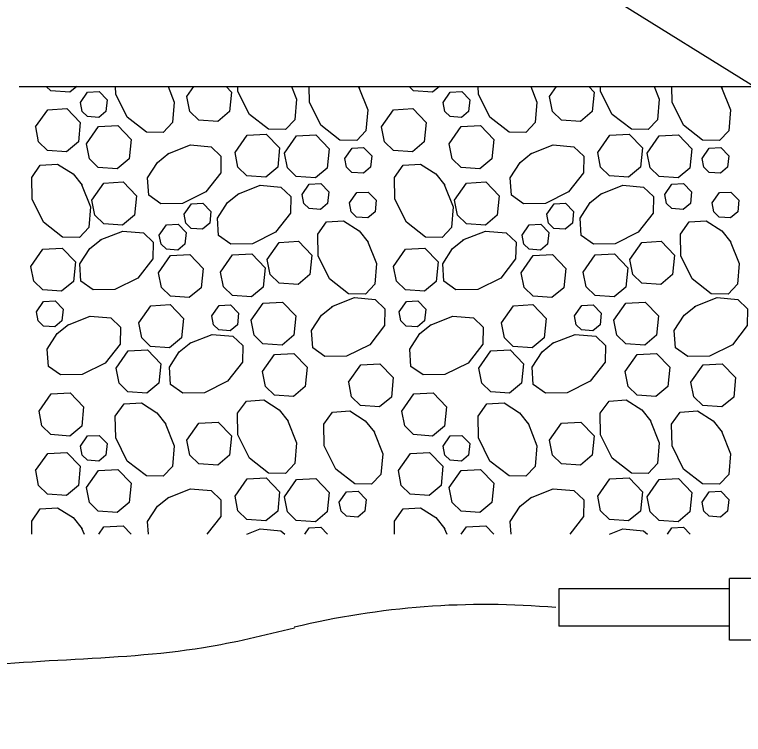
# Model space of a CAD drawing. Extents: x 99968 to 128667, y 90163 to 102182.
# Drawn here: x 121883.4 to 121988.6, y 98258.3 to 98362.1 of the extents above; entities that cross this region are included whole.
import ezdxf

# ---------------------------------------------------------------- set-up
doc = ezdxf.new("R2010")
doc.units = 0
doc.layers.add('RD Standard Plans Active', color=7, linetype='Continuous')

msp = doc.modelspace()

# ---------------------------------------------------------------- linework, layer by layer
at = {"layer": 'RD Standard Plans Active'}
for p, q in [((122032.97, 98325.02), (121818.04, 98458.87)), ((121884.09, 98351.73), (122313.7, 98351.73)), ((121986.56, 98271.91), (121986.56, 98280.84)), ((121994.81, 98280.84), (121986.56, 98280.84)), ((121986.56, 98279.34), (121961.94, 98279.34)), ((121961.94, 98279.34), (121961.94, 98273.97)), ((121986.56, 98273.97), (121961.94, 98273.97)), ((121994.81, 98271.91), (121986.56, 98271.91))]:
    msp.add_line(p, q, dxfattribs=at)
for points in [[(121892.39, 98351.73), (121891.41, 98350.92), (121888.66, 98351.1), (121888.01, 98351.73)], [(121892.92, 98349.45), (121893.96, 98350.93), (121895.62, 98351.02), (121896.78, 98349.82), (121896.61, 98348.15), (121895.59, 98347.29), (121893.94, 98347.41), (121893.16, 98348.16), (121892.92, 98349.45)], [(121905.57, 98351.73), (121906.46, 98349.51), (121906.2, 98346.54), (121904.86, 98345.11), (121902.44, 98345.16), (121899.69, 98347.31), (121898.03, 98350.63), (121898.01, 98351.73)], [(121908.29, 98350.3), (121909.29, 98351.73)], [(121913.95, 98351.73), (121914.72, 98350.93), (121914.44, 98348.14), (121912.73, 98346.71), (121910, 98346.91), (121908.71, 98348.16), (121908.29, 98350.3)], [(121923.39, 98351.73), (121924.1, 98349.94), (121923.84, 98346.95), (121922.49, 98345.53), (121920.07, 98345.58), (121917.32, 98347.73), (121915.65, 98351.05), (121915.64, 98351.73)], [(121933.1, 98351.6), (121934.37, 98348.37), (121934.12, 98345.37), (121932.78, 98343.96), (121930.35, 98344.01), (121927.6, 98346.16), (121925.95, 98349.48), (121925.9, 98351.73)], [(121932.97, 98351.73), (121933.17, 98351.47)], [(121944.71, 98351.73), (121943.72, 98350.92), (121940.98, 98351.1), (121940.34, 98351.73)], [(121945.24, 98349.45), (121946.28, 98350.93), (121947.94, 98351.02), (121949.1, 98349.82), (121948.93, 98348.15), (121947.91, 98347.29), (121946.26, 98347.41), (121945.49, 98348.16), (121945.24, 98349.45)], [(121957.9, 98351.73), (121958.78, 98349.51), (121958.52, 98346.54), (121957.18, 98345.11), (121954.76, 98345.16), (121952, 98347.31), (121950.35, 98350.63), (121950.32, 98351.73)], [(121960.61, 98350.3), (121961.6, 98351.73)], [(121966.27, 98351.73), (121967.04, 98350.93), (121966.76, 98348.14), (121965.05, 98346.71), (121962.32, 98346.91), (121961.03, 98348.16), (121960.61, 98350.3)], [(121975.71, 98351.73), (121976.41, 98349.94), (121976.16, 98346.95), (121974.81, 98345.53), (121972.4, 98345.58), (121969.64, 98347.73), (121967.97, 98351.05), (121967.96, 98351.73)], [(121985.42, 98351.6), (121986.7, 98348.37), (121986.44, 98345.37), (121985.09, 98343.96), (121982.67, 98344.01), (121979.92, 98346.16), (121978.27, 98349.48), (121978.22, 98351.73)], [(121985.28, 98351.73), (121985.49, 98351.47)], [(121886.47, 98345.93), (121888.21, 98348.39), (121890.97, 98348.56), (121892.9, 98346.56), (121892.63, 98343.76), (121890.91, 98342.35), (121888.18, 98342.53), (121886.89, 98343.78), (121886.48, 98345.93)], [(121936.37, 98345.93), (121938.11, 98348.39), (121940.87, 98348.56), (121942.8, 98346.56), (121942.53, 98343.76), (121940.81, 98342.35), (121938.08, 98342.53), (121936.78, 98343.78), (121936.38, 98345.93)], [(121893.8, 98343.48), (121895.55, 98345.96), (121898.31, 98346.11), (121900.23, 98344.12), (121899.96, 98341.31), (121898.25, 98339.89), (121895.51, 98340.09), (121894.22, 98341.33), (121893.8, 98343.48)], [(121946.12, 98343.48), (121947.86, 98345.96), (121950.62, 98346.11), (121952.55, 98344.12), (121952.27, 98341.31), (121950.56, 98339.89), (121947.83, 98340.09), (121946.54, 98341.33), (121946.12, 98343.48)], [(121915.23, 98342.25), (121916.97, 98344.73), (121919.74, 98344.89), (121921.66, 98342.89), (121921.39, 98340.1), (121919.67, 98338.67), (121916.93, 98338.87), (121915.65, 98340.11), (121915.23, 98342.25)], [(121922.37, 98342.15), (121924.1, 98344.62), (121926.88, 98344.78), (121928.81, 98342.78), (121928.53, 98339.99), (121926.82, 98338.57), (121924.07, 98338.76), (121922.79, 98340.01), (121922.37, 98342.15)], [(121967.56, 98342.25), (121969.29, 98344.73), (121972.06, 98344.89), (121973.99, 98342.89), (121973.7, 98340.1), (121972, 98338.67), (121969.25, 98338.87), (121967.97, 98340.11), (121967.56, 98342.25)], [(121974.7, 98342.15), (121976.43, 98344.62), (121979.2, 98344.78), (121981.13, 98342.78), (121980.84, 98339.99), (121979.14, 98338.57), (121976.39, 98338.76), (121975.11, 98340.01), (121974.7, 98342.15)], [(121905.56, 98342.03), (121908.8, 98343.32), (121911.78, 98343.06), (121913.2, 98341.72), (121913.16, 98339.3), (121911.01, 98336.55), (121907.67, 98334.88), (121904.55, 98334.83), (121902.78, 98336.08), (121902.62, 98338.58), (121904.05, 98340.8), (121905.68, 98342.12)], [(121931.07, 98341.39), (121932.12, 98342.87), (121933.77, 98342.97), (121934.94, 98341.77), (121934.77, 98340.1), (121933.74, 98339.24), (121932.1, 98339.35), (121931.32, 98340.11), (121931.07, 98341.39)], [(121957.87, 98342.03), (121961.12, 98343.32), (121964.1, 98343.06), (121965.52, 98341.72), (121965.48, 98339.3), (121963.33, 98336.55), (121960, 98334.88), (121956.86, 98334.83), (121955.1, 98336.08), (121954.94, 98338.58), (121956.37, 98340.8), (121958.01, 98342.12)], [(121982.59, 98341.39), (121983.63, 98342.87), (121985.28, 98342.97), (121986.45, 98341.77), (121986.27, 98340.1), (121985.25, 98339.24), (121983.61, 98339.35), (121982.84, 98340.11), (121982.59, 98341.39)], [(121893.1, 98337.64), (121894.38, 98334.39), (121894.13, 98331.42), (121892.78, 98330), (121890.36, 98330.05), (121887.62, 98332.2), (121885.95, 98335.52), (121885.9, 98338.65), (121887.14, 98340.42), (121889.64, 98340.57), (121891.88, 98339.15), (121893.19, 98337.51)], [(121945.42, 98337.64), (121946.7, 98334.39), (121946.46, 98331.42), (121945.1, 98330), (121942.68, 98330.05), (121939.94, 98332.2), (121938.27, 98335.52), (121938.21, 98338.65), (121939.47, 98340.42), (121941.96, 98340.57), (121944.2, 98339.15), (121945.51, 98337.51)], [(121894.58, 98335.36), (121896.31, 98337.82), (121899.08, 98337.99), (121901.01, 98335.98), (121900.73, 98333.19), (121899.02, 98331.77), (121896.29, 98331.97), (121895, 98333.21), (121894.58, 98335.36)], [(121915.62, 98336.23), (121918.87, 98337.52), (121921.85, 98337.26), (121923.27, 98335.91), (121923.23, 98333.49), (121921.07, 98330.75), (121917.75, 98329.08), (121914.62, 98329.03), (121912.86, 98330.29), (121912.69, 98332.78), (121914.12, 98335.01), (121915.76, 98336.32)], [(121924.89, 98336.18), (121925.94, 98337.66), (121927.6, 98337.76), (121928.75, 98336.57), (121928.59, 98334.88), (121927.56, 98334.03), (121925.93, 98334.15), (121925.15, 98334.9), (121924.89, 98336.18)], [(121946.89, 98335.36), (121948.63, 98337.82), (121951.4, 98337.99), (121953.32, 98335.98), (121953.05, 98333.19), (121951.34, 98331.77), (121948.61, 98331.97), (121947.31, 98333.21), (121946.89, 98335.36)], [(121967.94, 98336.23), (121971.19, 98337.52), (121974.16, 98337.26), (121975.59, 98335.91), (121975.54, 98333.49), (121973.39, 98330.75), (121970.07, 98329.08), (121966.94, 98329.03), (121965.18, 98330.29), (121965.01, 98332.78), (121966.44, 98335.01), (121968.08, 98336.32)], [(121977.21, 98336.18), (121978.25, 98337.66), (121979.92, 98337.76), (121981.07, 98336.57), (121980.91, 98334.88), (121979.88, 98334.03), (121978.24, 98334.15), (121977.47, 98334.9), (121977.21, 98336.18)], [(121931.73, 98334.96), (121932.78, 98336.45), (121934.43, 98336.53), (121935.59, 98335.34), (121935.42, 98333.66), (121934.4, 98332.8), (121932.75, 98332.93), (121931.98, 98333.67), (121931.73, 98334.96)], [(121984.05, 98334.96), (121985.09, 98336.45), (121986.75, 98336.53), (121987.91, 98335.34), (121987.74, 98333.66), (121986.72, 98332.8), (121985.07, 98332.93), (121984.3, 98333.67), (121984.05, 98334.96)], [(121907.89, 98333.34), (121908.94, 98334.81), (121910.59, 98334.91), (121911.75, 98333.72), (121911.58, 98332.04), (121910.56, 98331.18), (121908.91, 98331.3), (121908.13, 98332.05), (121907.89, 98333.34)], [(121960.21, 98333.34), (121961.25, 98334.81), (121962.91, 98334.91), (121964.07, 98333.72), (121963.9, 98332.04), (121962.87, 98331.18), (121961.23, 98331.3), (121960.46, 98332.05), (121960.21, 98333.34)], [(121934.36, 98329.46), (121935.64, 98326.21), (121935.38, 98323.23), (121934.03, 98321.81), (121931.61, 98321.85), (121928.86, 98324.01), (121927.21, 98327.33), (121927.15, 98330.47), (121928.4, 98332.23), (121930.89, 98332.4), (121933.13, 98330.96), (121934.43, 98329.33)], [(121986.67, 98329.46), (121987.95, 98326.21), (121987.69, 98323.23), (121986.35, 98321.81), (121983.93, 98321.85), (121981.18, 98324.01), (121979.52, 98327.33), (121979.47, 98330.47), (121980.72, 98332.23), (121983.21, 98332.4), (121985.45, 98330.96), (121986.75, 98329.33)], [(121895.79, 98329.62), (121899.04, 98330.91), (121902.02, 98330.65), (121903.44, 98329.31), (121903.38, 98326.89), (121901.23, 98324.13), (121897.91, 98322.47), (121894.78, 98322.42), (121893.01, 98323.67), (121892.85, 98326.17), (121894.29, 98328.39), (121895.92, 98329.7)], [(121904.31, 98330.33), (121905.35, 98331.8), (121907.02, 98331.9), (121908.17, 98330.71), (121908, 98329.03), (121906.98, 98328.17), (121905.33, 98328.29), (121904.57, 98329.04), (121904.31, 98330.33)], [(121948.11, 98329.62), (121951.36, 98330.91), (121954.34, 98330.65), (121955.76, 98329.31), (121955.7, 98326.89), (121953.55, 98324.13), (121950.23, 98322.47), (121947.1, 98322.42), (121945.34, 98323.67), (121945.18, 98326.17), (121946.61, 98328.39), (121948.24, 98329.7)], [(121956.63, 98330.33), (121957.67, 98331.8), (121959.34, 98331.9), (121960.49, 98330.71), (121960.32, 98329.03), (121959.29, 98328.17), (121957.65, 98328.29), (121956.89, 98329.04), (121956.63, 98330.33)], [(121919.88, 98326.81), (121921.61, 98329.28), (121924.38, 98329.44), (121926.31, 98327.44), (121926.03, 98324.64), (121924.32, 98323.22), (121921.58, 98323.41), (121920.3, 98324.67), (121919.88, 98326.81)], [(121972.2, 98326.81), (121973.93, 98329.28), (121976.71, 98329.44), (121978.63, 98327.44), (121978.35, 98324.64), (121976.64, 98323.22), (121973.9, 98323.41), (121972.62, 98324.67), (121972.2, 98326.81)], [(121885.78, 98325.81), (121887.52, 98328.29), (121890.29, 98328.45), (121892.21, 98326.45), (121891.93, 98323.65), (121890.22, 98322.22), (121887.49, 98322.43), (121886.2, 98323.67), (121885.78, 98325.81)], [(121938.1, 98325.81), (121939.84, 98328.29), (121942.6, 98328.45), (121944.53, 98326.45), (121944.25, 98323.65), (121942.54, 98322.22), (121939.81, 98322.43), (121938.51, 98323.67), (121938.1, 98325.81)], [(121904.19, 98324.9), (121905.93, 98327.38), (121908.69, 98327.52), (121910.62, 98325.53), (121910.35, 98322.74), (121908.63, 98321.31), (121905.9, 98321.51), (121904.61, 98322.75), (121904.2, 98324.9)], [(121913.15, 98325), (121914.88, 98327.47), (121917.66, 98327.63), (121919.58, 98325.63), (121919.3, 98322.84), (121917.59, 98321.41), (121914.86, 98321.61), (121913.57, 98322.85), (121913.15, 98325)], [(121956.51, 98324.9), (121958.25, 98327.38), (121961.02, 98327.52), (121962.94, 98325.53), (121962.67, 98322.74), (121960.95, 98321.31), (121958.22, 98321.51), (121956.93, 98322.75), (121956.52, 98324.9)], [(121965.47, 98325), (121967.2, 98327.47), (121969.97, 98327.63), (121971.9, 98325.63), (121971.62, 98322.84), (121969.91, 98321.41), (121967.17, 98321.61), (121965.89, 98322.85), (121965.47, 98325)], [(121886.58, 98319.27), (121887.62, 98320.74), (121889.27, 98320.84), (121890.44, 98319.64), (121890.26, 98317.96), (121889.24, 98317.1), (121887.6, 98317.22), (121886.82, 98317.98), (121886.58, 98319.27)], [(121917.57, 98318.05), (121919.3, 98320.52), (121922.07, 98320.67), (121924, 98318.68), (121923.72, 98315.88), (121922.01, 98314.46), (121919.26, 98314.65), (121917.99, 98315.91), (121917.57, 98318.05)], [(121929.21, 98320.03), (121932.45, 98321.31), (121935.43, 98321.05), (121936.85, 98319.71), (121936.81, 98317.28), (121934.66, 98314.53), (121931.33, 98312.88), (121928.2, 98312.82), (121926.44, 98314.07), (121926.27, 98316.56), (121927.7, 98318.8), (121929.33, 98320.1)], [(121938.89, 98319.27), (121939.94, 98320.74), (121941.59, 98320.84), (121942.75, 98319.64), (121942.58, 98317.96), (121941.56, 98317.1), (121939.92, 98317.22), (121939.14, 98317.98), (121938.89, 98319.27)], [(121969.89, 98318.05), (121971.62, 98320.52), (121974.39, 98320.67), (121976.32, 98318.68), (121976.04, 98315.88), (121974.33, 98314.46), (121971.59, 98314.65), (121970.31, 98315.91), (121969.89, 98318.05)], [(121981.52, 98320.03), (121984.77, 98321.31), (121987.75, 98321.05), (121989.17, 98319.71), (121989.12, 98317.28), (121986.97, 98314.53), (121983.65, 98312.88), (121980.53, 98312.82), (121978.76, 98314.07), (121978.59, 98316.56), (121980.02, 98318.8), (121981.65, 98320.1)], [(121901.35, 98317.67), (121903.08, 98320.14), (121905.86, 98320.3), (121907.78, 98318.31), (121907.5, 98315.51), (121905.79, 98314.08), (121903.05, 98314.28), (121901.77, 98315.53), (121901.35, 98317.67)], [(121911.88, 98318.69), (121912.92, 98320.17), (121914.58, 98320.26), (121915.74, 98319.07), (121915.57, 98317.39), (121914.55, 98316.53), (121912.9, 98316.65), (121912.13, 98317.4), (121911.88, 98318.69)], [(121953.67, 98317.67), (121955.4, 98320.14), (121958.18, 98320.3), (121960.1, 98318.31), (121959.82, 98315.51), (121958.11, 98314.08), (121955.37, 98314.28), (121954.09, 98315.53), (121953.67, 98317.67)], [(121964.2, 98318.69), (121965.24, 98320.17), (121966.9, 98320.26), (121968.06, 98319.07), (121967.89, 98317.39), (121966.86, 98316.53), (121965.22, 98316.65), (121964.45, 98317.4), (121964.2, 98318.69)], [(121891.07, 98317.36), (121894.32, 98318.64), (121897.3, 98318.39), (121898.72, 98317.03), (121898.67, 98314.62), (121896.52, 98311.87), (121893.19, 98310.21), (121890.06, 98310.16), (121888.3, 98311.4), (121888.13, 98313.9), (121889.57, 98316.13), (121891.2, 98317.45)], [(121943.39, 98317.36), (121946.63, 98318.64), (121949.62, 98318.39), (121951.03, 98317.03), (121950.99, 98314.62), (121948.84, 98311.87), (121945.51, 98310.21), (121942.38, 98310.16), (121940.61, 98311.4), (121940.45, 98313.9), (121941.88, 98316.13), (121943.52, 98317.45)], [(121908.71, 98314.74), (121911.95, 98316.01), (121914.93, 98315.76), (121916.35, 98314.41), (121916.3, 98311.99), (121914.15, 98309.25), (121910.83, 98307.58), (121907.7, 98307.53), (121905.93, 98308.78), (121905.76, 98311.27), (121907.19, 98313.51), (121908.84, 98314.82)], [(121961.03, 98314.74), (121964.28, 98316.01), (121967.25, 98315.76), (121968.67, 98314.41), (121968.62, 98311.99), (121966.47, 98309.25), (121963.14, 98307.58), (121960.01, 98307.53), (121958.25, 98308.78), (121958.08, 98311.27), (121959.51, 98313.51), (121961.15, 98314.82)], [(121898.08, 98311.14), (121899.83, 98313.62), (121902.59, 98313.77), (121904.51, 98311.78), (121904.24, 98308.97), (121902.52, 98307.55), (121899.79, 98307.74), (121898.5, 98308.99), (121898.08, 98311.14)], [(121919.19, 98310.66), (121920.93, 98313.12), (121923.7, 98313.28), (121925.63, 98311.29), (121925.34, 98308.49), (121923.64, 98307.07), (121920.9, 98307.26), (121919.61, 98308.51), (121919.2, 98310.66)], [(121950.4, 98311.14), (121952.14, 98313.62), (121954.91, 98313.77), (121956.83, 98311.78), (121956.55, 98308.97), (121954.84, 98307.55), (121952.11, 98307.74), (121950.82, 98308.99), (121950.4, 98311.14)], [(121971.51, 98310.66), (121973.25, 98313.12), (121976.02, 98313.28), (121977.94, 98311.29), (121977.66, 98308.49), (121975.95, 98307.07), (121973.22, 98307.26), (121971.93, 98308.51), (121971.52, 98310.66)], [(121931.62, 98309.14), (121933.37, 98311.62), (121936.13, 98311.78), (121938.06, 98309.78), (121937.79, 98306.98), (121936.06, 98305.55), (121933.33, 98305.75), (121932.04, 98307.01), (121931.64, 98309.14)], [(121981, 98309.14), (121982.74, 98311.62), (121985.5, 98311.78), (121987.44, 98309.78), (121987.16, 98306.98), (121985.44, 98305.55), (121982.71, 98305.75), (121981.41, 98307.01), (121981, 98309.14)], [(121886.96, 98304.95), (121888.69, 98307.42), (121891.47, 98307.57), (121893.39, 98305.58), (121893.11, 98302.78), (121891.41, 98301.36), (121888.66, 98301.56), (121887.38, 98302.81), (121886.96, 98304.95)], [(121939.28, 98304.95), (121941.01, 98307.42), (121943.79, 98307.57), (121945.71, 98305.58), (121945.43, 98302.78), (121943.72, 98301.36), (121940.98, 98301.56), (121939.7, 98302.81), (121939.28, 98304.95)], [(121905.17, 98303.2), (121906.46, 98299.96), (121906.2, 98296.98), (121904.86, 98295.56), (121902.44, 98295.6), (121899.69, 98297.76), (121898.03, 98301.08), (121897.96, 98304.22), (121899.22, 98305.98), (121901.72, 98306.14), (121903.95, 98304.71), (121905.26, 98303.08)], [(121922.8, 98303.63), (121924.1, 98300.38), (121923.84, 98297.4), (121922.49, 98295.98), (121920.07, 98296.02), (121917.32, 98298.18), (121915.65, 98301.51), (121915.6, 98304.64), (121916.86, 98306.4), (121919.36, 98306.56), (121921.58, 98305.13), (121922.89, 98303.5)], [(121957.49, 98303.2), (121958.78, 98299.96), (121958.52, 98296.98), (121957.18, 98295.56), (121954.76, 98295.6), (121952, 98297.76), (121950.35, 98301.08), (121950.28, 98304.22), (121951.54, 98305.98), (121954.03, 98306.14), (121956.27, 98304.71), (121957.57, 98303.08)], [(121975.13, 98303.63), (121976.41, 98300.38), (121976.16, 98297.4), (121974.81, 98295.98), (121972.4, 98296.02), (121969.64, 98298.18), (121967.97, 98301.51), (121967.92, 98304.64), (121969.18, 98306.4), (121971.67, 98306.56), (121973.9, 98305.13), (121975.21, 98303.5)], [(121935.25, 98302.06), (121936.53, 98298.81), (121936.27, 98295.83), (121934.93, 98294.41), (121932.5, 98294.45), (121929.75, 98296.6), (121928.09, 98299.93), (121928.04, 98303.06), (121929.29, 98304.82), (121931.79, 98304.99), (121934.02, 98303.56), (121935.33, 98301.92)], [(121985.42, 98302.06), (121986.7, 98298.81), (121986.44, 98295.83), (121985.09, 98294.41), (121982.67, 98294.45), (121979.92, 98296.6), (121978.27, 98299.93), (121978.21, 98303.06), (121979.46, 98304.82), (121981.95, 98304.99), (121984.19, 98303.56), (121985.49, 98301.92)], [(121908.29, 98300.76), (121910.02, 98303.22), (121912.79, 98303.38), (121914.72, 98301.38), (121914.44, 98298.58), (121912.73, 98297.16), (121910, 98297.36), (121908.71, 98298.6), (121908.29, 98300.76)], [(121960.61, 98300.76), (121962.34, 98303.22), (121965.11, 98303.38), (121967.04, 98301.38), (121966.76, 98298.58), (121965.05, 98297.16), (121962.32, 98297.36), (121961.03, 98298.6), (121960.61, 98300.76)], [(121892.92, 98299.89), (121893.96, 98301.38), (121895.62, 98301.46), (121896.78, 98300.27), (121896.61, 98298.59), (121895.59, 98297.73), (121893.94, 98297.86), (121893.16, 98298.6), (121892.92, 98299.89)], [(121945.24, 98299.89), (121946.28, 98301.38), (121947.94, 98301.46), (121949.1, 98300.27), (121948.93, 98298.59), (121947.91, 98297.73), (121946.26, 98297.86), (121945.49, 98298.6), (121945.24, 98299.89)], [(121886.47, 98296.38), (121888.21, 98298.85), (121890.97, 98299), (121892.9, 98297.01), (121892.63, 98294.21), (121890.91, 98292.79), (121888.18, 98292.99), (121886.89, 98294.24), (121886.48, 98296.38)], [(121938.79, 98296.38), (121940.53, 98298.85), (121943.3, 98299), (121945.21, 98297.01), (121944.95, 98294.21), (121943.23, 98292.79), (121940.5, 98292.99), (121939.21, 98294.24), (121938.8, 98296.38)], [(121893.8, 98293.93), (121895.55, 98296.4), (121898.31, 98296.55), (121900.23, 98294.56), (121899.96, 98291.76), (121898.25, 98290.33), (121895.51, 98290.54), (121894.22, 98291.79), (121893.8, 98293.93)], [(121946.12, 98293.93), (121947.86, 98296.4), (121950.62, 98296.55), (121952.55, 98294.56), (121952.27, 98291.76), (121950.56, 98290.33), (121947.83, 98290.54), (121946.54, 98291.79), (121946.12, 98293.93)], [(121915.23, 98292.7), (121916.97, 98295.17), (121919.74, 98295.34), (121921.66, 98293.33), (121921.39, 98290.54), (121919.67, 98289.12), (121916.93, 98289.31), (121915.65, 98290.56), (121915.23, 98292.7)], [(121922.37, 98292.6), (121924.1, 98295.07), (121926.88, 98295.23), (121928.81, 98293.23), (121928.53, 98290.43), (121926.82, 98289.01), (121924.07, 98289.2), (121922.79, 98290.45), (121922.37, 98292.6)], [(121967.56, 98292.7), (121969.29, 98295.17), (121972.06, 98295.34), (121973.99, 98293.33), (121973.7, 98290.54), (121972, 98289.12), (121969.25, 98289.31), (121967.97, 98290.56), (121967.56, 98292.7)], [(121974.7, 98292.6), (121976.43, 98295.07), (121979.2, 98295.23), (121981.13, 98293.23), (121980.84, 98290.43), (121979.14, 98289.01), (121976.39, 98289.2), (121975.11, 98290.45), (121974.7, 98292.6)], [(121905.56, 98292.47), (121908.8, 98293.77), (121911.78, 98293.51), (121913.2, 98292.16), (121913.16, 98289.74), (121911.18, 98287.2)], [(121930.27, 98291.84), (121931.31, 98293.33), (121932.97, 98293.41), (121934.13, 98292.21), (121933.96, 98290.54), (121932.94, 98289.68), (121931.29, 98289.8), (121930.52, 98290.55), (121930.27, 98291.84)], [(121957.87, 98292.47), (121961.12, 98293.77), (121964.1, 98293.51), (121965.52, 98292.16), (121965.48, 98289.74), (121963.5, 98287.2)], [(121982.59, 98291.84), (121983.63, 98293.33), (121985.28, 98293.41), (121986.45, 98292.21), (121986.27, 98290.54), (121985.25, 98289.68), (121983.61, 98289.8), (121982.84, 98290.55), (121982.59, 98291.84)], [(121902.74, 98287.2), (121902.62, 98289.02), (121904.05, 98291.26), (121905.68, 98292.56)], [(121955.06, 98287.2), (121954.94, 98289.02), (121956.37, 98291.26), (121958.01, 98292.56)], [(121885.93, 98287.2), (121885.9, 98289.1), (121887.14, 98290.86), (121889.64, 98291.03), (121891.88, 98289.6), (121893.19, 98287.96)], [(121938.25, 98287.2), (121938.21, 98289.1), (121939.47, 98290.86), (121941.96, 98291.03), (121944.2, 98289.6), (121945.51, 98287.96)], [(121893.1, 98288.1), (121893.46, 98287.2)], [(121895.56, 98287.2), (121896.31, 98288.28), (121899.08, 98288.43), (121900.26, 98287.2)], [(121916.95, 98287.2), (121918.87, 98287.97), (121921.85, 98287.71), (121922.39, 98287.2)], [(121925.3, 98287.2), (121925.94, 98288.11), (121927.6, 98288.21), (121928.57, 98287.2)], [(121945.42, 98288.1), (121945.78, 98287.2)], [(121947.87, 98287.2), (121948.63, 98288.28), (121951.4, 98288.43), (121952.58, 98287.2)], [(121969.26, 98287.2), (121971.19, 98287.97), (121974.16, 98287.71), (121974.71, 98287.2)], [(121977.62, 98287.2), (121978.25, 98288.11), (121979.92, 98288.21), (121980.89, 98287.2)]]:
    msp.add_lwpolyline(points, dxfattribs=at)
msp.add_arc((121951.3, 98160.07), 117, 84.9879, 103.6123, dxfattribs=at)
msp.add_spline([(121817.37, 98272.29), (121818.31, 98267.13), (121829.57, 98261.03), (121871.31, 98267.13), (121910.69, 98270.88), (121923.83, 98273.7)], degree=3, dxfattribs=at)

doc.saveas('drawing.dxf')
